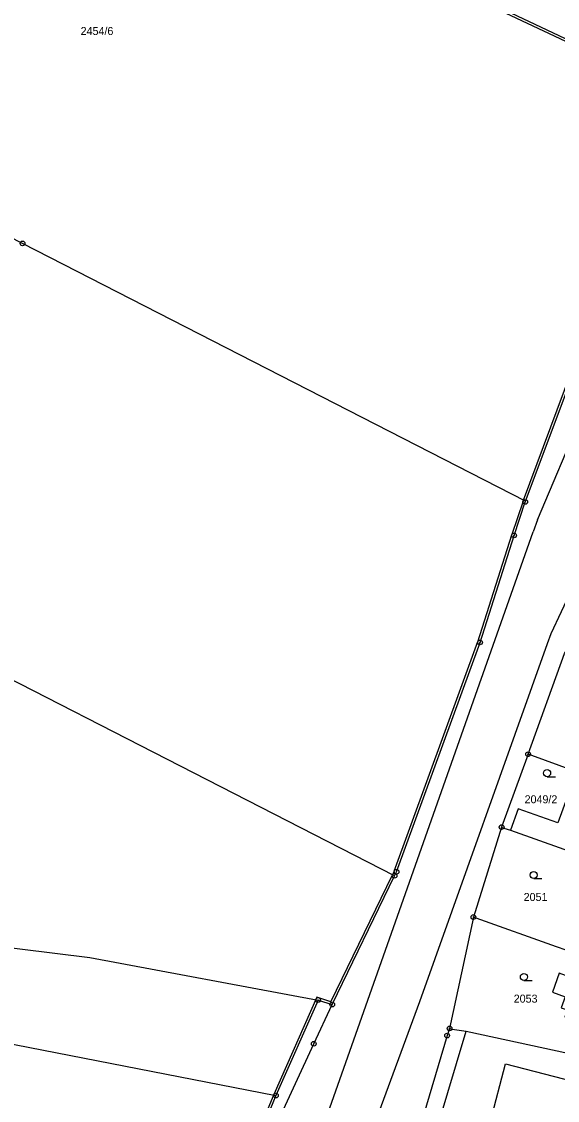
# Model space of a CAD drawing. Extents: x -733394 to -722299, y -1082822 to -1075049.
# Drawn here: x -729380.2 to -729266.4, y -1079174.5 to -1078945.4 of the extents above; entities that cross this region are included whole.
import ezdxf

# ---------------------------------------------------------------- set-up
doc = ezdxf.new("R2010")
doc.units = 0
for name, color, linetype in [('Hranice parcel', 7, 'Continuous'), ('Parcelní čísla', 7, 'Continuous'), ('Vnitřní kresba', 7, 'Continuous'), ('Značky bodu BP', 7, 'Continuous'), ('Značky kultur', 7, 'Continuous')]:
    doc.layers.add(name, color=color, linetype=linetype)

msp = doc.modelspace()

# ---------------------------------------------------------------- linework, layer by layer
at = {"layer": 'Hranice parcel'}
for p, q in [((-729272.67, -1079100.99), (-729278.27, -1079116.48)), ((-729262.35, -1079104.73), (-729272.67, -1079100.99)), ((-729278.27, -1079116.48), (-729284.28, -1079135.57)), ((-729314.24, -1079154.17), (-729301.01, -1079126.82)), ((-729284.28, -1079135.57), (-729289.31, -1079159.22)), ((-729317.23, -1079153.2), (-729326.19, -1079173.49)), ((-729317.23, -1079153.2), (-729314.24, -1079154.17)), ((-729305.01, -1079223.98), (-729285.77, -1079159.82)), ((-729285.77, -1079159.82), (-729244.65, -1079168.77)), ((-729326.19, -1079173.49), (-729334.46, -1079193.28))]:
    msp.add_line(p, q, dxfattribs=at)
for points in [[(-729239.35, -1078960.99), (-729330.79, -1078917.7), (-729447.06, -1078856.73)], [(-729301.01, -1079126.82), (-729434.5, -1079058.42), (-729568, -1078990.02), (-729726.61, -1078908.75)], [(-729273.19, -1079047.21), (-729379.98, -1078992.49), (-729488.17, -1078937.06)], [(-729273.19, -1079047.21), (-729263.1, -1079020.25), (-729249.62, -1078988.51), (-729239.35, -1078960.99)], [(-729784.97, -1078966.49), (-729761.16, -1078979.13), (-729693.24, -1079014.96), (-729621.85, -1079052.41), (-729559.99, -1079084.25), (-729497.25, -1079108.5), (-729455.11, -1079127.19), (-729409.77, -1079138.71), (-729365.7, -1079144.19), (-729317.23, -1079153.2)], [(-729301.01, -1079126.82), (-729300.59, -1079125.97), (-729282.85, -1079077.23), (-729275.63, -1079054.5), (-729273.25, -1079047.39), (-729273.19, -1079047.21)], [(-729631.86, -1079072.28), (-729573.88, -1079102.13), (-729485.02, -1079138.63), (-729435.53, -1079153.88), (-729396.24, -1079159.83), (-729326.19, -1079173.49)], [(-729272.67, -1079100.99), (-729264.91, -1079079.56), (-729260.98, -1079073.48)], [(-729262.35, -1079104.73), (-729266.31, -1079115.57), (-729274.76, -1079112.56), (-729276.38, -1079117.15)], [(-729278.27, -1079116.48), (-729277.78, -1079116.66), (-729276.38, -1079117.15)], [(-729276.38, -1079117.15), (-729259.91, -1079122.99), (-729251.71, -1079125.9)], [(-729284.28, -1079135.57), (-729283.76, -1079135.75), (-729266.7, -1079141.8), (-729260.53, -1079143.98), (-729243.24, -1079150.1), (-729238.58, -1079151.75)], [(-729255.38, -1079149.02), (-729262.66, -1079146.44), (-729263.39, -1079148.48), (-729266.09, -1079147.5), (-729267.51, -1079151.56), (-729264.8, -1079152.51), (-729265.62, -1079154.85), (-729264.35, -1079155.29), (-729264.89, -1079156.84), (-729257.72, -1079159.36), (-729257.18, -1079157.81), (-729253.4, -1079159.14), (-729252.79, -1079157.4), (-729246.61, -1079159.57), (-729244.25, -1079152.96), (-729255.38, -1079149.02)], [(-729362.45, -1079293.74), (-729360.33, -1079285.14), (-729354.7, -1079261.93), (-729347.92, -1079237.5), (-729341.78, -1079218.39), (-729326.37, -1079180.27), (-729318.15, -1079162.5), (-729314.24, -1079154.17)], [(-729289.31, -1079159.22), (-729289.85, -1079160.75), (-729295.57, -1079180.08), (-729295.8, -1079180.95), (-729301.79, -1079201.67), (-729309.22, -1079223.24)], [(-729289.31, -1079159.22), (-729288.8, -1079159.41), (-729285.77, -1079159.82)], [(-729280.63, -1079178.94), (-729277.47, -1079166.73), (-729246.81, -1079174.67)]]:
    msp.add_lwpolyline(points, dxfattribs=at)
at = {"layer": 'Vnitřní kresba'}
for p, q in [((-729331, -1078918.15), (-729239.98, -1078961.25)), ((-729273.66, -1079047.03), (-729263.57, -1079020.07)), ((-729270.69, -1079051.22), (-729258.35, -1079021.98)), ((-729273.72, -1079047.23), (-729276.1, -1079054.34)), ((-729270.69, -1079051.22), (-729271.56, -1079053.74)), ((-729334.86, -1079233.15), (-729271.56, -1079053.74)), ((-729283.33, -1079077.08), (-729276.11, -1079054.35)), ((-729259.11, -1079056.73), (-729267.81, -1079075.44)), ((-729267.81, -1079075.44), (-729268.58, -1079077.55)), ((-729301.06, -1079125.8), (-729283.32, -1079077.06)), ((-729268.58, -1079077.55), (-729295.74, -1079153.58)), ((-729314.5, -1079153.56), (-729301.46, -1079126.6)), ((-729301.46, -1079126.6), (-729301.04, -1079125.75)), ((-729317.5, -1079152.58), (-729326.65, -1079173.29)), ((-729314.5, -1079153.56), (-729317.5, -1079152.58)), ((-729295.74, -1079153.58), (-729321.79, -1079224.48)), ((-729326.65, -1079173.3), (-729334.92, -1079193.09))]:
    msp.add_line(p, q, dxfattribs=at)
at = {"layer": 'Značky bodu BP'}
for centre, radius in [((-729379.98, -1078992.49), 0.5), ((-729379.98, -1078992.49), 0.0303), ((-729273.25, -1079047.39), 0.5), ((-729273.25, -1079047.39), 0.0303), ((-729275.63, -1079054.5), 0.5), ((-729275.63, -1079054.5), 0.0303), ((-729282.85, -1079077.23), 0.5), ((-729282.85, -1079077.23), 0.0303), ((-729272.67, -1079100.99), 0.5), ((-729272.67, -1079100.99), 0.0303), ((-729278.27, -1079116.48), 0.5), ((-729278.27, -1079116.48), 0.0303), ((-729301.01, -1079126.82), 0.5), ((-729300.59, -1079125.97), 0.5), ((-729301.01, -1079126.82), 0.0303), ((-729300.59, -1079125.97), 0.0303), ((-729284.28, -1079135.57), 0.5), ((-729284.28, -1079135.57), 0.0303), ((-729317.23, -1079153.2), 0.5), ((-729317.23, -1079153.2), 0.0303), ((-729314.24, -1079154.17), 0.5), ((-729314.24, -1079154.17), 0.0303), ((-729289.31, -1079159.22), 0.5), ((-729289.31, -1079159.22), 0.0303), ((-729289.85, -1079160.75), 0.5), ((-729289.85, -1079160.75), 0.0303), ((-729318.15, -1079162.5), 0.5), ((-729318.15, -1079162.5), 0.0303), ((-729326.19, -1079173.49), 0.5), ((-729326.19, -1079173.49), 0.0303)]:
    msp.add_circle(centre, radius, dxfattribs=at)
at = {"layer": 'Značky kultur'}
for p, q in [((-729268.62, -1079105.76), (-729266.87, -1079105.76)), ((-729271.47, -1079127.4), (-729269.72, -1079127.4)), ((-729273.55, -1079149.05), (-729271.8, -1079149.05))]:
    msp.add_line(p, q, dxfattribs=at)
for centre in [(-729268.62, -1079105.01), (-729271.47, -1079126.65), (-729273.55, -1079148.3)]:
    msp.add_circle(centre, 0.75, dxfattribs=at)

# ---------------------------------------------------------------- texts
at = {"layer": 'Parcelní čísla'}
for s, p in [('2454/6', (-729367.65, -1078948.21)), ('2049/2', (-729273.4, -1079111.41)), ('2051', (-729273.6, -1079132.16)), ('2053', (-729275.71, -1079153.76))]:
    msp.add_text(s, height=1.7, dxfattribs=at).set_placement(p)

doc.saveas('drawing.dxf')
